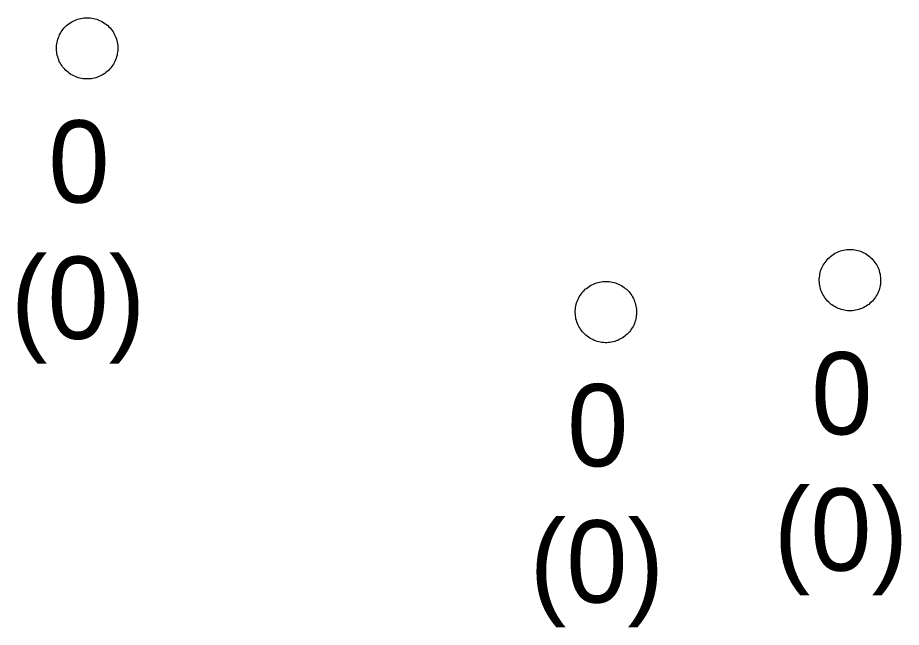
# Model space of a CAD drawing. Extents: x -606452 to -604459, y -1157823 to -1156972.
# Drawn here: x -604836.47 to -604829.26, y -1157419.83 to -1157414.86 of the extents above; entities that cross this region are included whole.
import ezdxf

# ---------------------------------------------------------------- set-up
doc = ezdxf.new("R2010")
doc.units = 0
doc.layers.add('Vstupní šachta stoky', color=7, linetype='Continuous')

msp = doc.modelspace()

# ---------------------------------------------------------------- linework, layer by layer
at = {"layer": 'Vstupní šachta stoky'}
for p, q in [((-604835.913, -1157414.86), (-604835.9, -1157414.86)), ((-604829.693, -1157416.75), (-604829.68, -1157416.75)), ((-604831.683, -1157417.01), (-604831.67, -1157417.01))]:
    msp.add_line(p, q, dxfattribs=at)
for points in [[(-604835.9, -1157414.86), (-604835.887, -1157414.86), (-604835.874, -1157414.861), (-604835.861, -1157414.863), (-604835.848, -1157414.866), (-604835.835, -1157414.869), (-604835.822, -1157414.872), (-604835.81, -1157414.877), (-604835.798, -1157414.882), (-604835.786, -1157414.888), (-604835.774, -1157414.894), (-604835.763, -1157414.901), (-604835.752, -1157414.909), (-604835.742, -1157414.917), (-604835.732, -1157414.925), (-604835.722, -1157414.934), (-604835.713, -1157414.944), (-604835.705, -1157414.954), (-604835.697, -1157414.965), (-604835.689, -1157414.976), (-604835.682, -1157414.987), (-604835.676, -1157414.999), (-604835.671, -1157415.011), (-604835.666, -1157415.023), (-604835.661, -1157415.035), (-604835.658, -1157415.048), (-604835.655, -1157415.061), (-604835.653, -1157415.074), (-604835.651, -1157415.087), (-604835.65, -1157415.1), (-604835.65, -1157415.113), (-604835.651, -1157415.127), (-604835.652, -1157415.14), (-604835.654, -1157415.153), (-604835.656, -1157415.166), (-604835.66, -1157415.178), (-604835.663, -1157415.191), (-604835.668, -1157415.203), (-604835.673, -1157415.216), (-604835.679, -1157415.227), (-604835.686, -1157415.239), (-604835.693, -1157415.25), (-604835.7, -1157415.261), (-604835.709, -1157415.271), (-604835.717, -1157415.281), (-604835.727, -1157415.29), (-604835.737, -1157415.299), (-604835.747, -1157415.308), (-604835.757, -1157415.315), (-604835.768, -1157415.323), (-604835.78, -1157415.329), (-604835.792, -1157415.335), (-604835.804, -1157415.341), (-604835.816, -1157415.345), (-604835.828, -1157415.35), (-604835.841, -1157415.353), (-604835.854, -1157415.356), (-604835.867, -1157415.358), (-604835.88, -1157415.359), (-604835.893, -1157415.36), (-604835.907, -1157415.36), (-604835.92, -1157415.359), (-604835.933, -1157415.358), (-604835.946, -1157415.356), (-604835.959, -1157415.353), (-604835.972, -1157415.35), (-604835.984, -1157415.345), (-604835.996, -1157415.341), (-604836.008, -1157415.335), (-604836.02, -1157415.329), (-604836.032, -1157415.323), (-604836.043, -1157415.315), (-604836.053, -1157415.308), (-604836.063, -1157415.299), (-604836.073, -1157415.29), (-604836.083, -1157415.281), (-604836.091, -1157415.271), (-604836.1, -1157415.261), (-604836.107, -1157415.25), (-604836.114, -1157415.239), (-604836.121, -1157415.227), (-604836.127, -1157415.216), (-604836.132, -1157415.203), (-604836.137, -1157415.191), (-604836.14, -1157415.178), (-604836.144, -1157415.166), (-604836.146, -1157415.153), (-604836.148, -1157415.14), (-604836.149, -1157415.127), (-604836.15, -1157415.113), (-604836.15, -1157415.1), (-604836.149, -1157415.087), (-604836.147, -1157415.074), (-604836.145, -1157415.061), (-604836.142, -1157415.048), (-604836.139, -1157415.035), (-604836.134, -1157415.023), (-604836.129, -1157415.011), (-604836.124, -1157414.999), (-604836.118, -1157414.987), (-604836.111, -1157414.976)], [(-604836.111, -1157414.976), (-604836.103, -1157414.965), (-604836.095, -1157414.954), (-604836.087, -1157414.944), (-604836.078, -1157414.934), (-604836.068, -1157414.925), (-604836.058, -1157414.917), (-604836.048, -1157414.909), (-604836.037, -1157414.901), (-604836.026, -1157414.894), (-604836.014, -1157414.888), (-604836.002, -1157414.882), (-604835.99, -1157414.877), (-604835.978, -1157414.872), (-604835.965, -1157414.869), (-604835.952, -1157414.866), (-604835.939, -1157414.863), (-604835.926, -1157414.861), (-604835.913, -1157414.86)], [(-604829.68, -1157416.75), (-604829.667, -1157416.75), (-604829.654, -1157416.751), (-604829.641, -1157416.753), (-604829.628, -1157416.756), (-604829.615, -1157416.759), (-604829.602, -1157416.762), (-604829.59, -1157416.767), (-604829.578, -1157416.772), (-604829.566, -1157416.778), (-604829.554, -1157416.784), (-604829.543, -1157416.791), (-604829.532, -1157416.799), (-604829.522, -1157416.807), (-604829.512, -1157416.815), (-604829.502, -1157416.824), (-604829.493, -1157416.834), (-604829.485, -1157416.844), (-604829.477, -1157416.855), (-604829.469, -1157416.866), (-604829.462, -1157416.877), (-604829.456, -1157416.889), (-604829.451, -1157416.901), (-604829.446, -1157416.913), (-604829.441, -1157416.925), (-604829.438, -1157416.938), (-604829.435, -1157416.951), (-604829.433, -1157416.964), (-604829.431, -1157416.977), (-604829.43, -1157416.99), (-604829.43, -1157417.003), (-604829.431, -1157417.017), (-604829.432, -1157417.03), (-604829.434, -1157417.043), (-604829.436, -1157417.056), (-604829.44, -1157417.068), (-604829.443, -1157417.081), (-604829.448, -1157417.093), (-604829.453, -1157417.106), (-604829.459, -1157417.117), (-604829.466, -1157417.129), (-604829.473, -1157417.14), (-604829.48, -1157417.151), (-604829.489, -1157417.161), (-604829.497, -1157417.171), (-604829.507, -1157417.18), (-604829.517, -1157417.189), (-604829.527, -1157417.198), (-604829.537, -1157417.205), (-604829.548, -1157417.213), (-604829.56, -1157417.219), (-604829.572, -1157417.225), (-604829.584, -1157417.231), (-604829.596, -1157417.235), (-604829.608, -1157417.24), (-604829.621, -1157417.243), (-604829.634, -1157417.246), (-604829.647, -1157417.248), (-604829.66, -1157417.249), (-604829.673, -1157417.25), (-604829.687, -1157417.25), (-604829.7, -1157417.249), (-604829.713, -1157417.248), (-604829.726, -1157417.246), (-604829.739, -1157417.243), (-604829.752, -1157417.24), (-604829.764, -1157417.235), (-604829.776, -1157417.231), (-604829.788, -1157417.225), (-604829.8, -1157417.219), (-604829.812, -1157417.213), (-604829.823, -1157417.205), (-604829.833, -1157417.198), (-604829.843, -1157417.189), (-604829.853, -1157417.18), (-604829.863, -1157417.171), (-604829.871, -1157417.161), (-604829.88, -1157417.151), (-604829.887, -1157417.14), (-604829.894, -1157417.129), (-604829.901, -1157417.117), (-604829.907, -1157417.106), (-604829.912, -1157417.093), (-604829.917, -1157417.081), (-604829.92, -1157417.068), (-604829.924, -1157417.056), (-604829.926, -1157417.043), (-604829.928, -1157417.03), (-604829.929, -1157417.017), (-604829.93, -1157417.003), (-604829.93, -1157416.99), (-604829.929, -1157416.977), (-604829.927, -1157416.964), (-604829.925, -1157416.951), (-604829.922, -1157416.938), (-604829.919, -1157416.925), (-604829.914, -1157416.913), (-604829.909, -1157416.901), (-604829.904, -1157416.889), (-604829.898, -1157416.877), (-604829.891, -1157416.866)], [(-604829.891, -1157416.866), (-604829.883, -1157416.855), (-604829.875, -1157416.844), (-604829.867, -1157416.834), (-604829.858, -1157416.824), (-604829.848, -1157416.815), (-604829.838, -1157416.807), (-604829.828, -1157416.799), (-604829.817, -1157416.791), (-604829.806, -1157416.784), (-604829.794, -1157416.778), (-604829.782, -1157416.772), (-604829.77, -1157416.767), (-604829.758, -1157416.762), (-604829.745, -1157416.759), (-604829.732, -1157416.756), (-604829.719, -1157416.753), (-604829.706, -1157416.751), (-604829.693, -1157416.75)], [(-604831.67, -1157417.01), (-604831.657, -1157417.01), (-604831.644, -1157417.011), (-604831.631, -1157417.013), (-604831.618, -1157417.016), (-604831.605, -1157417.019), (-604831.592, -1157417.022), (-604831.58, -1157417.027), (-604831.568, -1157417.032), (-604831.556, -1157417.038), (-604831.544, -1157417.044), (-604831.533, -1157417.051), (-604831.522, -1157417.059), (-604831.512, -1157417.067), (-604831.502, -1157417.075), (-604831.492, -1157417.084), (-604831.483, -1157417.094), (-604831.475, -1157417.104), (-604831.467, -1157417.115), (-604831.459, -1157417.126), (-604831.452, -1157417.137), (-604831.446, -1157417.149), (-604831.441, -1157417.161), (-604831.436, -1157417.173), (-604831.431, -1157417.185), (-604831.428, -1157417.198), (-604831.425, -1157417.211), (-604831.423, -1157417.224), (-604831.421, -1157417.237), (-604831.42, -1157417.25), (-604831.42, -1157417.263), (-604831.421, -1157417.277), (-604831.422, -1157417.29), (-604831.424, -1157417.303), (-604831.426, -1157417.316), (-604831.43, -1157417.328), (-604831.433, -1157417.341), (-604831.438, -1157417.353), (-604831.443, -1157417.366), (-604831.449, -1157417.377), (-604831.456, -1157417.389), (-604831.463, -1157417.4), (-604831.47, -1157417.411), (-604831.479, -1157417.421), (-604831.487, -1157417.431), (-604831.497, -1157417.44), (-604831.507, -1157417.449), (-604831.517, -1157417.458), (-604831.527, -1157417.465), (-604831.538, -1157417.473), (-604831.55, -1157417.479), (-604831.562, -1157417.485), (-604831.574, -1157417.491), (-604831.586, -1157417.495), (-604831.598, -1157417.5), (-604831.611, -1157417.503), (-604831.624, -1157417.506), (-604831.637, -1157417.508), (-604831.65, -1157417.509), (-604831.663, -1157417.51), (-604831.677, -1157417.51), (-604831.69, -1157417.509), (-604831.703, -1157417.508), (-604831.716, -1157417.506), (-604831.729, -1157417.503), (-604831.742, -1157417.5), (-604831.754, -1157417.495), (-604831.766, -1157417.491), (-604831.778, -1157417.485), (-604831.79, -1157417.479), (-604831.802, -1157417.473), (-604831.813, -1157417.465), (-604831.823, -1157417.458), (-604831.833, -1157417.449), (-604831.843, -1157417.44), (-604831.853, -1157417.431), (-604831.861, -1157417.421), (-604831.87, -1157417.411), (-604831.877, -1157417.4), (-604831.884, -1157417.389), (-604831.891, -1157417.377), (-604831.897, -1157417.366), (-604831.902, -1157417.353), (-604831.907, -1157417.341), (-604831.91, -1157417.328), (-604831.914, -1157417.316), (-604831.916, -1157417.303), (-604831.918, -1157417.29), (-604831.919, -1157417.277), (-604831.92, -1157417.263), (-604831.92, -1157417.25), (-604831.919, -1157417.237), (-604831.917, -1157417.224), (-604831.915, -1157417.211), (-604831.912, -1157417.198), (-604831.909, -1157417.185), (-604831.904, -1157417.173), (-604831.899, -1157417.161), (-604831.894, -1157417.149), (-604831.888, -1157417.137), (-604831.881, -1157417.126)], [(-604831.881, -1157417.126), (-604831.873, -1157417.115), (-604831.865, -1157417.104), (-604831.857, -1157417.094), (-604831.848, -1157417.084), (-604831.838, -1157417.075), (-604831.828, -1157417.067), (-604831.818, -1157417.059), (-604831.807, -1157417.051), (-604831.796, -1157417.044), (-604831.784, -1157417.038), (-604831.772, -1157417.032), (-604831.76, -1157417.027), (-604831.748, -1157417.022), (-604831.735, -1157417.019), (-604831.722, -1157417.016), (-604831.709, -1157417.013), (-604831.696, -1157417.011), (-604831.683, -1157417.01)]]:
    msp.add_lwpolyline(points, dxfattribs=at)

# ---------------------------------------------------------------- texts
for s, height, p in [('0', 0.6708, (-604836.216, -1157416.368)), ('(0)', 0.67082, (-604836.522, -1157417.479)), ('0', 0.6708, (-604829.996, -1157418.258)), ('0', 0.6708, (-604831.986, -1157418.518)), ('(0)', 0.67082, (-604830.302, -1157419.369)), ('(0)', 0.67082, (-604832.292, -1157419.629))]:
    msp.add_text(s, height=height, dxfattribs=at).set_placement(p)

doc.saveas('drawing.dxf')
